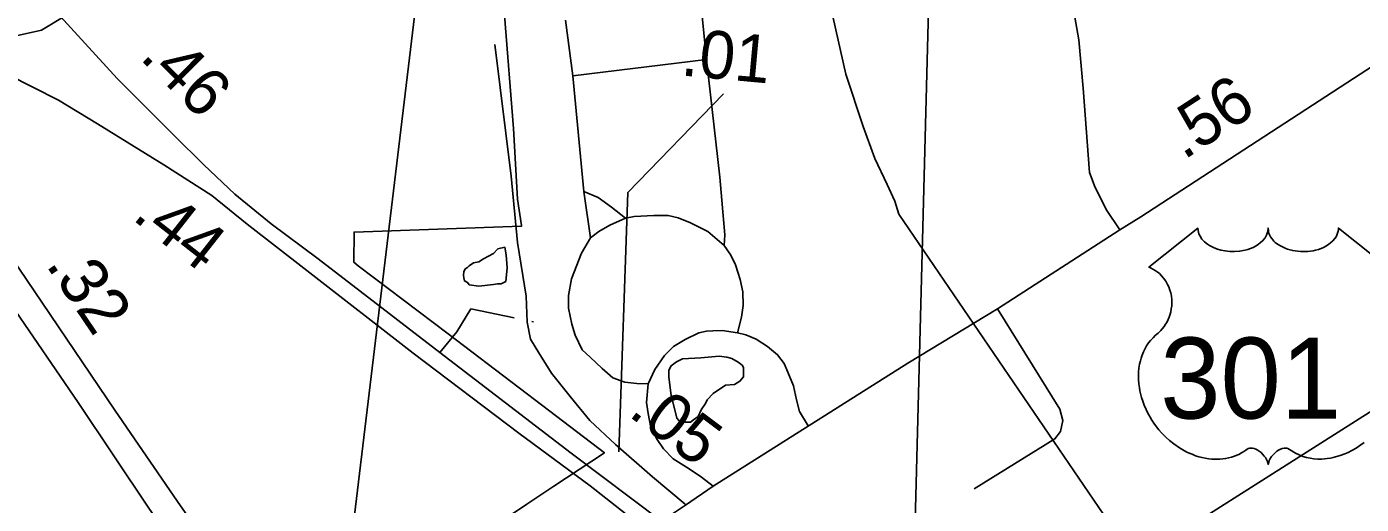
# Model space of a CAD drawing. Extents: x 2082433 to 2279600, y 546599 to 755198.
# Drawn here: x 2206761 to 2210258, y 646776 to 648029 of the extents above; entities that cross this region are included whole.
import ezdxf

# ---------------------------------------------------------------- set-up
doc = ezdxf.new("R2010")
doc.units = 0
for name, color, linetype in [('Exist Boundary Political City Limit New', 7, 'Continuous'), ('Exist Hydrographic Misc Water Feature', 7, 'Continuous'), ('Exist Railroad Mainline', 7, 'Continuous'), ('Exist Road Non-System Type 51', 7, 'Continuous'), ('Exist Road Primary US Divided Attributed', 7, 'Continuous'), ('Exist Road Primary US Mileage Hundredths English Label', 7, 'Continuous'), ('Exist Road Primary US Shield CELL', 7, 'Continuous'), ('Exist Road Primary US Shield Number Label', 7, 'Continuous'), ('Exist Road Primary US Structure Standard Bridge Number Label', 7, 'Continuous'), ('Exist Road Primary US UnDivided 4 Lane Attributed', 7, 'Continuous'), ('Exist Utilities Electrical Transmission Line', 7, 'Continuous'), ('Map Preparation Boundary City Limit Buffer Line', 7, 'Continuous')]:
    doc.layers.add(name, color=color, linetype=linetype)

msp = doc.modelspace()

# ---------------------------------------------------------------- linework, layer by layer
at = {"layer": 'Exist Boundary Political City Limit New'}
msp.add_lwpolyline([(2208013, 648059.1), (2208036.2, 647762.2), (2208047.5, 647576.8), (2208057.2, 647507.3), (2208057.5, 647505.6), (2207619, 647490.4), (2207618.5, 647411.1), (2207629.2, 647401.6), (2207865.5, 647223.1), (2208113.8, 647034.1), (2208274.8, 646911.5), (2208142, 646823.9), (2208071.5, 646776.2), (2207980.8, 646715.8), (2207889.2, 646716.8), (2207837.8, 646717.4), (2207807, 646717.8), (2207662, 646719.6), (2207615, 646720.2), (2207513.2, 646720.2), (2207384.5, 646719.6), (2207291.2, 646719.8), (2206991, 646738.8)], dxfattribs=at)
at = {"layer": 'Exist Hydrographic Misc Water Feature'}
for points in [[(2206863.6, 648058.3), (2206799.8, 648020), (2206678, 647993), (2206482.6, 647939.8)], [(2208013.8, 647450.7), (2207995.7, 647446.5), (2207983.8, 647434.1), (2207957.6, 647420.2), (2207945.7, 647411.9), (2207931.7, 647409.9), (2207920.2, 647401.9), (2207916.1, 647397.7), (2207910, 647393.8), (2207906.1, 647385.8), (2207905.9, 647377.7), (2207906.3, 647369.9), (2207907.9, 647362), (2207916.4, 647357.9), (2207920.5, 647352), (2207946.1, 647348.1), (2207984.2, 647352.5), (2207994.3, 647354.2), (2208004.1, 647354.4), (2208016.2, 647360.7), (2208020.1, 647396.6), (2208017.6, 647430.6), (2208013.8, 647450.7)], [(2208486.4, 646992), (2208470.6, 646995.6), (2208464.3, 647001.8), (2208458.5, 647027.9), (2208450.1, 647061.6), (2208443.5, 647109.6), (2208443.7, 647127.8), (2208449.5, 647139.5), (2208463.4, 647149.6), (2208479.2, 647157.8), (2208527.2, 647160.2), (2208575.2, 647164.4), (2208595.3, 647162.5), (2208609, 647158.8), (2208625.2, 647149.1), (2208635.5, 647141), (2208639.4, 647134.8), (2208639.4, 647118.9), (2208639.4, 647110.8), (2208629.7, 647098.9), (2208615.6, 647090.9), (2208591.8, 647088.8), (2208560, 647066.5), (2208543.8, 647050.3), (2208539.9, 647040.3), (2208528.4, 647024.2), (2208520.2, 647006.3), (2208508.3, 646998), (2208500.5, 646991.9), (2208486.4, 646992)]]:
    msp.add_lwpolyline(points, dxfattribs=at)
at = {"layer": 'Exist Railroad Mainline'}
msp.add_lwpolyline([(2202521.6, 642814.3), (2203096.1, 643048.3), (2204731.3, 643724.1), (2205330.6, 643974.7), (2205589.5, 644088.5), (2205711.8, 644148.5), (2205846, 644210.8), (2206028.2, 644312.7), (2206198.4, 644411), (2206769, 644775.4), (2207778.8, 645425.8), (2207932.6, 645521.6), (2207997.6, 645562.1), (2208699.8, 646012.6), (2208885.4, 646131.8), (2209037, 646233.1), (2209123.8, 646279.9), (2209434.6, 646480.9), (2210914.6, 647420.7), (2212348.8, 648316.9)], dxfattribs=at)
at = {"layer": 'Exist Road Non-System Type 51'}
for p, q in [((2208173.1, 648046), (2208191.7, 647900.4)), ((2208191.7, 647900.4), (2208542.7, 647942.9)), ((2208220.9, 647596.3), (2208191.7, 647900.4)), ((2208238.6, 647475), (2208220.9, 647596.3)), ((2208038.6, 647265.5), (2207925.2, 647289)), ((2208089.3, 647255), (2208084.9, 647255.9))]:
    msp.add_line(p, q, dxfattribs=at)
for points in [[(2209448.7, 648271.5), (2209479.4, 648210), (2209492.4, 648138.9), (2209518.3, 647994.9), (2209529.6, 647868), (2209545.8, 647646.4), (2209560.3, 647606.8), (2209591, 647546.9), (2209625, 647496)], [(2208542.7, 647942.9), (2208519.7, 648169.4), (2208501, 648183.9), (2208480.5, 648193.3)], [(2207987.9, 647982.1), (2208030.9, 647637.2), (2208046.7, 647462.7), (2208069.7, 647322.2), (2208072.2, 647254.1), (2208080.8, 647209.8), (2208102.9, 647173.2), (2208136.5, 647120.4), (2208185.1, 647059.1), (2208236.2, 646996.1), (2208304.3, 646933), (2208400.5, 646848.7), (2208486.5, 646776.4)], [(2208588.8, 647455.2), (2208590.4, 647483.5), (2208577.5, 647633.9), (2208542.7, 647942.9)], [(2208330, 647526.8), (2208293.6, 647555.9), (2208258.7, 647581), (2208220.9, 647596.3)], [(2208330, 647526.8), (2208288.8, 647508.2), (2208260.5, 647492), (2208238.6, 647475)], [(2208588.8, 647455.2), (2208545.9, 647491.6), (2208500.7, 647514.3), (2208468.3, 647528), (2208441.6, 647533.7), (2208404.4, 647533.7), (2208352.7, 647530.8), (2208330, 647526.8)], [(2208238.6, 647475), (2208214.4, 647435.4), (2208188.5, 647367.9), (2208180.4, 647324.2), (2208180.4, 647291.1), (2208189.3, 647248.6), (2208198.2, 647220.3), (2208216.8, 647181.5), (2208237.8, 647162.1), (2208268.6, 647132.2), (2208296.9, 647108.3), (2208328.4, 647096.2), (2208359.9, 647093), (2208389.9, 647092.1)], [(2208623.6, 647226.4), (2208634.1, 647266.8), (2208638.1, 647297.5), (2208637.3, 647333.5), (2208630.8, 647365.9), (2208617.9, 647404.3), (2208605.8, 647429.4), (2208588.8, 647455.2)], [(2207925.2, 647289), (2207888.3, 647228.5), (2207843.2, 647174)], [(2209304.8, 647289), (2209468.1, 647025.4), (2209476.2, 646996.2), (2209469.7, 646967.1), (2209455.2, 646947.7), (2209243.3, 646816.7)], [(2208389.9, 647092.1), (2208406.8, 647130.2), (2208431.9, 647166.5), (2208456.2, 647190), (2208486.1, 647208.6), (2208522.5, 647226), (2208542.7, 647230.8), (2208558.9, 647231.6), (2208583.1, 647232.4), (2208623.6, 647226.4)], [(2208808.8, 646982.2), (2208786.1, 647019.4), (2208778, 647050.1), (2208769.9, 647087.3), (2208755.4, 647122.9), (2208745.7, 647145.5), (2208728.7, 647168.6), (2208702, 647190.4), (2208672.9, 647209.4), (2208645.4, 647220.7), (2208623.6, 647226.4)], [(2208389.9, 647092.1), (2208384.7, 647043.7), (2208389.8, 647014.8), (2208396.7, 646977.3), (2208412.8, 646945.8), (2208429.9, 646922), (2208454.6, 646895.6), (2208497.1, 646869.2), (2208529.5, 646847), (2208560.2, 646824.1)]]:
    msp.add_lwpolyline(points, dxfattribs=at)
at = {"layer": 'Exist Road Primary US Divided Attributed'}
for points in [[(2208424.8, 646732.1), (2208188, 646910.1), (2207843.2, 647174), (2207524.7, 647420.1), (2207402, 647512.3), (2207306.2, 647589.5), (2207225.1, 647666.8), (2207147.4, 647744), (2206997.8, 647893.5), (2206428, 648517.7)], [(2206134.2, 648170.3), (2206353.9, 647838.2), (2206720, 647300), (2206896.3, 647042.9), (2207081.1, 646766.2), (2207324, 646415.1), (2207497.5, 646148)], [(2207562.2, 646187.1), (2207393.6, 646442.6), (2207156, 646784), (2206991.7, 647023.3), (2206780.5, 647335.8), (2206428.8, 647855.2), (2206260.2, 648114.1)], [(2206260.2, 648114.1), (2206475.2, 648016.2), (2206712, 647903.8), (2206844.8, 647835.9), (2206946.5, 647774.3), (2207120.5, 647666.8), (2207246.6, 647586.6), (2207338.5, 647511.3), (2207494.9, 647389.5), (2207773.4, 647172.3), (2208050.6, 646963), (2208237.4, 646824.3), (2208384.7, 646708.2)]]:
    msp.add_lwpolyline(points, dxfattribs=at)
at = {"layer": 'Exist Road Primary US Mileage Hundredths English Label'}
msp.add_lwpolyline([(2208313, 646914.1), (2208336.5, 647594.4), (2208586.7, 647852.5)], dxfattribs=at)
at = {"layer": 'Exist Road Primary US Shield CELL'}
msp.add_lwpolyline([(2210265.5, 646938.3), (2210256.8, 646931.8), (2210245, 646923.9), (2210233.3, 646917.1), (2210223.3, 646912), (2210214.5, 646908.2), (2210203.1, 646903.9), (2210184.1, 646898.7), (2210177.2, 646897.2), (2210169, 646896), (2210161.4, 646895.3), (2210153.9, 646894.8), (2210143.9, 646894.8), (2210133.9, 646895.6), (2210124.5, 646896.9), (2210114.7, 646899), (2210104.5, 646902), (2210095.2, 646905.7), (2210085.8, 646910.3), (2210069.8, 646920.3), (2210065.3, 646922.8), (2210062.7, 646923.4), (2210056.5, 646923.7), (2210050.7, 646922.5), (2210044.8, 646920.2), (2210041.3, 646918.3), (2210036.5, 646915.2), (2210032.9, 646912.3), (2210028.5, 646908.1), (2210025.4, 646904.6), (2210023.1, 646901.9), (2210018.6, 646894.8), (2210017, 646891.5), (2210015.4, 646887.1), (2210013.9, 646880.7), (2210011.9, 646888.8), (2210009.5, 646894.1), (2210006.8, 646898.7), (2210003.9, 646902.7), (2209999.4, 646907.9), (2209995.4, 646911.7), (2209990.6, 646915.7), (2209985.4, 646918.8), (2209981.3, 646920.9), (2209977.5, 646922.4), (2209972.8, 646923.5), (2209969, 646923.8), (2209965.9, 646923.7), (2209961.6, 646922.8), (2209955.8, 646918.6), (2209950.3, 646914.8), (2209944.3, 646911.1), (2209937.2, 646907.3), (2209931.9, 646904.8), (2209925.7, 646902.4), (2209918.4, 646900), (2209910.5, 646897.9), (2209902.4, 646896.3), (2209895.2, 646895.2), (2209887.6, 646894.5), (2209880.7, 646894.3), (2209873.4, 646894.3), (2209866.7, 646894.9), (2209858.9, 646895.6), (2209849.1, 646897), (2209841.1, 646898.8), (2209832.6, 646901.1), (2209823.9, 646903.8), (2209814.5, 646907.4), (2209802.8, 646912.5), (2209794.7, 646916.7), (2209781.9, 646924.1), (2209766.8, 646934.5), (2209755.5, 646943.7), (2209747.1, 646951.2), (2209734.9, 646963.6), (2209727.7, 646971.8), (2209716.5, 646986.4), (2209709.3, 646996.9), (2209704.6, 647004.7), (2209697.7, 647017.1), (2209694, 647025), (2209689.1, 647036.4), (2209685.3, 647046.8), (2209682.1, 647056.6), (2209680.4, 647063), (2209678, 647074), (2209676.5, 647081.8), (2209675, 647092.5), (2209674.2, 647103.8), (2209674.1, 647114.2), (2209674.4, 647122.9), (2209675.3, 647133), (2209677.1, 647143.7), (2209679.1, 647152.9), (2209681, 647159.5), (2209683.7, 647167.6), (2209687.3, 647176.5), (2209691.6, 647185), (2209695.6, 647192.1), (2209700.7, 647199.7), (2209705.7, 647206.1), (2209712.3, 647213.3), (2209719.1, 647219.8), (2209725.4, 647224.9), (2209732.8, 647232.2), (2209736.7, 647236.6), (2209741.4, 647242.7), (2209745.1, 647248.4), (2209748.1, 647253.5), (2209752, 647261.1), (2209754.3, 647266.7), (2209757.3, 647275.3), (2209758.8, 647281.4), (2209760.3, 647289.2), (2209761.3, 647296.6), (2209761.7, 647305.8), (2209761.4, 647313.4), (2209760.4, 647322.3), (2209758.8, 647330.8), (2209756.8, 647338.3), (2209753.6, 647346.8), (2209750.6, 647353), (2209745.7, 647361.4), (2209740.2, 647369.3), (2209734.6, 647375.6), (2209728.9, 647381.3), (2209723.4, 647385.6), (2209718.2, 647389.3), (2209711.7, 647393.3), (2209705.4, 647396.4), (2209701.4, 647398), (2209830, 647500.4), (2209830.3, 647495.1), (2209831.6, 647488.8), (2209832.6, 647485.5), (2209835.6, 647479.3), (2209840.4, 647471.9), (2209847.2, 647464.7), (2209854.9, 647458.4), (2209860.1, 647455.1), (2209868.9, 647450.3), (2209878.8, 647446.2), (2209889.9, 647443), (2209901.2, 647440.7), (2209913.6, 647439.3), (2209925.8, 647439.1), (2209939, 647440.1), (2209953.6, 647442.9), (2209960.4, 647444.6), (2209967.9, 647447.2), (2209974.9, 647450.1), (2209982.5, 647454.2), (2209988.7, 647458.2), (2209993.5, 647461.7), (2210000.4, 647468.2), (2210005.8, 647475), (2210008.1, 647478.8), (2210010, 647482.4), (2210012.7, 647490.2), (2210013.5, 647493.6), (2210014, 647500.7), (2210014.5, 647494.7), (2210015.1, 647491), (2210016.1, 647487.3), (2210017.6, 647483.5), (2210020.3, 647478), (2210023.4, 647473.4), (2210029.1, 647466.7), (2210032.7, 647463.3), (2210035.9, 647460.7), (2210044.7, 647454.7), (2210054.9, 647449.5), (2210059.9, 647447.3), (2210065.1, 647445.5), (2210071.6, 647443.5), (2210078.4, 647441.9), (2210085, 647440.8), (2210091.9, 647439.8), (2210098.9, 647439.2), (2210104.6, 647439.1), (2210111.5, 647439.2), (2210118, 647439.5), (2210124.6, 647440.3), (2210131.9, 647441.5), (2210137.7, 647442.8), (2210145.5, 647444.9), (2210152.5, 647447.4), (2210158.6, 647450), (2210166.6, 647454.2), (2210173.1, 647458.2), (2210177.8, 647462), (2210183.4, 647467.2), (2210188.7, 647473.4), (2210191.8, 647477.8), (2210194, 647482.5), (2210196.1, 647487.3), (2210197.3, 647492.5), (2210197.9, 647497), (2210198.1, 647500.8), (2210326.7, 647398.4)], dxfattribs=at)
at = {"layer": 'Exist Road Primary US Structure Standard Bridge Number Label'}
for p, q in [((2207576.6, 646384.9), (2207866.8, 648799.6)), ((2209079.3, 646364.2), (2209141.4, 648737.4))]:
    msp.add_line(p, q, dxfattribs=at)
at = {"layer": 'Exist Road Primary US UnDivided 4 Lane Attributed'}
msp.add_lwpolyline([(2208424.8, 646732.1), (2208487.3, 646773.8), (2208560.2, 646824.1), (2209070.3, 647146.7), (2209304.8, 647289), (2209625, 647496), (2209680, 647530), (2210435.2, 648021.7), (2210916.9, 648325.9)], dxfattribs=at)
at = {"layer": 'Exist Utilities Electrical Transmission Line'}
msp.add_lwpolyline([(2209597.7, 646411.9), (2209543.1, 646499.6), (2209688.4, 646594.4), (2209046.2, 647537.7), (2209036.1, 647571.7), (2209015.8, 647615.5), (2208983.1, 647683.1), (2208952.7, 647766.9), (2208907.7, 647904.6), (2208825.3, 648269.8), (2208381.1, 650062), (2205593.5, 652983.6), (2205174.1, 653490.4), (2203999.9, 654532), (2202321, 656010.8), (2202058.4, 656006.5), (2200150, 657674.1), (2198221.9, 659238.2)], dxfattribs=at)
at = {"layer": 'Map Preparation Boundary City Limit Buffer Line'}
msp.add_lwpolyline([(2208013, 648059.1), (2208036.2, 647762.2), (2208047.5, 647576.8), (2208057.2, 647507.3), (2208057.5, 647505.6), (2207619, 647490.4), (2207618.5, 647411.1), (2207629.2, 647401.6), (2207865.5, 647223.1), (2208113.8, 647034.1), (2208274.8, 646911.5), (2208142, 646823.9), (2208071.5, 646776.2), (2207980.8, 646715.8), (2207889.2, 646716.8), (2207837.8, 646717.4), (2207807, 646717.8), (2207662, 646719.6), (2207615, 646720.2), (2207513.2, 646720.2), (2207384.5, 646719.6), (2207291.2, 646719.8), (2206991, 646738.8)], dxfattribs=at)

# ---------------------------------------------------------------- texts
at = {"layer": 'Exist Road Primary US Mileage Hundredths English Label'}
for s, rotation, p in [('.01', 354.7568, (2208473, 647901.4)), ('.46', 315.1842, (2207054.8, 647946.1)), ('.56', 33.0734, (2209792.9, 647678.1)), ('.44', 321.8428, (2207034.5, 647525.5)), ('.32', 304.0488, (2206809.2, 647405)), ('.05', 323.0642, (2208334.3, 647010.2))]:
    msp.add_text(s, height=125, rotation=rotation, dxfattribs=at).set_placement(p)
at = {"layer": 'Exist Road Primary US Shield Number Label'}
msp.add_text('301', height=212.5, dxfattribs=at).set_placement((2209731.2, 647001.1))

doc.saveas('drawing.dxf')
